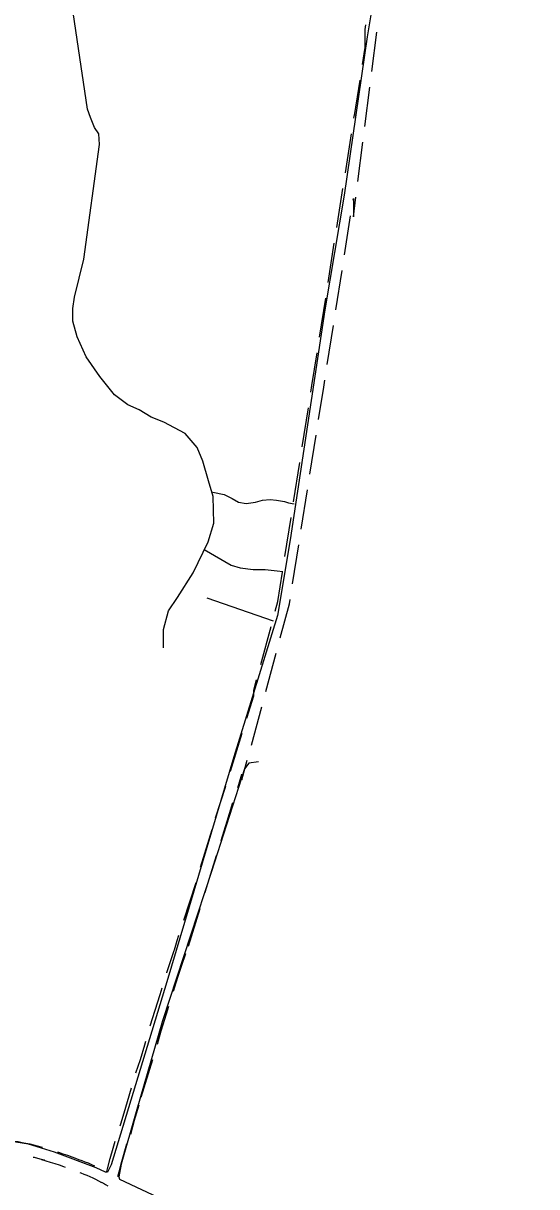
# Model space of a CAD drawing. Extents: x 3172297 to 3210190, y 958463 to 983887.
# Drawn here: x 3184693 to 3185989, y 966663 to 969598 of the extents above; entities that cross this region are included whole.
import ezdxf

# ---------------------------------------------------------------- set-up
doc = ezdxf.new("R2010")
doc.units = 0
doc.layers.add('V-ROAD-CNTR', color=7, linetype='Continuous')
doc.layers.add('V-TOPO-SHOR', color=7, linetype='Continuous')

msp = doc.modelspace()

# ---------------------------------------------------------------- linework, layer by layer
at = {"layer": 'V-ROAD-CNTR'}
for p, q in [((3185573.1, 969476.7), (3185585.7, 969575.8)), ((3185555.4, 969338), (3185568, 969437.1)), ((3185506.2, 969221), (3185521.8, 969319.8)), ((3185537.7, 969199.2), (3185550.4, 969298.3)), ((3185484.5, 969082.7), (3185500, 969181.5)), ((3185503.8, 969013.8), (3185519.5, 969112.5)), ((3185462.7, 968944.4), (3185478.3, 969043.2)), ((3185482.2, 968875.5), (3185497.8, 968974.3)), ((3185440.9, 968806.1), (3185456.5, 968904.9)), ((3185460.5, 968737.2), (3185476, 968836)), ((3185397.4, 968529.5), (3185412.9, 968628.3)), ((3185416.9, 968460.6), (3185432.4, 968559.4)), ((3185375.5, 968391.2), (3185391.1, 968490)), ((3185395, 968322.3), (3185410.6, 968421.1)), ((3185353.7, 968253), (3185369.3, 968351.7)), ((3185373.2, 968184), (3185388.8, 968282.8)), ((3185292.7, 967980.1), (3185318.8, 968076.6)), ((3185305.5, 967912.6), (3185331.6, 968009.1)), ((3185269, 967777.4), (3185295.1, 967874)), ((3185216.2, 967711.4), (3185245.8, 967806.9)), ((3185140.4, 967469), (3185169.9, 967564.6)), ((3185098.7, 967335.7), (3185129.9, 967430.7)), ((3185110.5, 967269.6), (3185139.9, 967365.2)), ((3184991, 966888.5), (3185020.1, 966984.1))]:
    msp.add_line(p, q, dxfattribs=at)
for points in [[(3185549.7, 969494.7), (3185556.4, 969537), (3185556.4, 969583), (3185557.8, 969594)], [(3185528, 969359.3), (3185529.3, 969367.3), (3185529.3, 969365.9), (3185543.4, 969455.1)], [(3185525.7, 969152.1), (3185526.4, 969156.3), (3185526.4, 969110.3), (3185532.7, 969159.6)], [(3185419.2, 968667.8), (3185421.8, 968684.7), (3185434.7, 968766.6)], [(3185438.7, 968598.9), (3185451.5, 968680), (3185454.3, 968697.7)], [(3185329.2, 968115.2), (3185335.9, 968139.8), (3185347.5, 968213.4)], [(3185342, 968047.7), (3185365.2, 968133.5), (3185367, 968144.5)], [(3185257.7, 967845.1), (3185275.3, 967901.6), (3185275.3, 967915.7), (3185282.2, 967941.5)], [(3185234.7, 967670.4), (3185237.1, 967677.6), (3185245.3, 967703.9), (3185245.3, 967689.8), (3185258.5, 967738.8)], [(3185181.6, 967602.8), (3185182.7, 967606.2), (3185182.7, 967606.4), (3185178.8, 967594), (3185204.1, 967673.2)], [(3185192.7, 967536.8), (3185207.5, 967585), (3185222.6, 967632.3)], [(3185151.7, 967403.4), (3185152.7, 967406.7), (3185152.7, 967406.5), (3185180.9, 967498.6)], [(3185055.3, 967202.6), (3185055.6, 967203.7), (3185064.8, 967231.3), (3185074.4, 967258.7), (3185075.1, 967260.6), (3185081.8, 967284.3), (3185086.2, 967297.7)], [(3185072.4, 967156.3), (3185075.6, 967167.2), (3185084.1, 967194.5), (3185093.2, 967221.6), (3185102.7, 967248.7), (3185103.6, 967251.3), (3185103.6, 967251.3)], [(3185013.9, 967068.9), (3185025.9, 967108.2), (3185038.8, 967148.2), (3185043.5, 967164.4)], [(3185031.7, 967022.4), (3185041.4, 967056.1), (3185054.6, 967099.3), (3185060.6, 967118.1)], [(3184977.1, 966950.6), (3184988.8, 966984.1), (3185000.1, 967021.1), (3185002.8, 967030.5)], [(3184937.8, 966816.3), (3184939.6, 966821.7), (3184948.3, 966849.6), (3184956.6, 966877.7), (3184966.2, 966912.1)], [(3184967, 966809.1), (3184985.4, 966869.4)], [(3184964.6, 966795.3), (3184979.3, 966850.2)], [(3184643.5, 966780.6), (3184680.5, 966776.7), (3184690.5, 966774.9), (3184700, 966773), (3184709.4, 966770.9), (3184718.8, 966768.7), (3184728.2, 966766.3), (3184737.5, 966763.7), (3184741.7, 966762.5)], [(3184904.3, 966701.5), (3184905.9, 966708), (3184912.8, 966734.3), (3184920.2, 966760.6), (3184925.5, 966778.2)], [(3184932, 966688.6), (3184935, 966700.6), (3184941.8, 966726.4), (3184954.7, 966771)], [(3184718.2, 966737.9), (3184720.5, 966737.3), (3184729.4, 966734.9), (3184738.2, 966732.3), (3184746.9, 966729.6), (3184739.6, 966731.9), (3184739.6, 966731.7), (3184761.5, 966725.1), (3184772.5, 966721.6), (3184783.5, 966718), (3184794.4, 966714.1), (3184798.6, 966712.5)], [(3184779.5, 966750.9), (3184781.8, 966750.2), (3184793.3, 966746.3), (3184804.7, 966742.3), (3184815.9, 966738), (3184824.7, 966734.6), (3184832.5, 966732), (3184840.8, 966729.1), (3184849, 966726), (3184857.1, 966722.8), (3184865.2, 966719.4), (3184873.2, 966715.9)], [(3184836.2, 966698.7), (3184838.2, 966698), (3184845.9, 966695), (3184853.5, 966691.8), (3184861, 966688.5), (3184868.5, 966685.1), (3184875.9, 966681.6), (3184883.3, 966677.9), (3184890.7, 966674)], [(3184890.5, 966674.2), (3184897.9, 966670.2), (3184901.2, 966668.4), (3184906.3, 966665.3)]]:
    msp.add_lwpolyline(points, dxfattribs=at)
at = {"layer": 'V-TOPO-SHOR'}
msp.add_line((3185324.7, 968089.9), (3185157, 968147.5), dxfattribs=at)
for points in [[(3185625, 970012.2), (3185577.7, 969665.9), (3185561.4, 969564.2), (3185503.3, 969164.4), (3185454.3, 968875.2), (3185367.2, 968295.1), (3185334.6, 968104.2), (3185224.8, 967747.3), (3185055.5, 967180), (3184915.1, 966717.9), (3184906.2, 966700), (3184900.8, 966700), (3184877.6, 966710.8), (3184772.4, 966750.4), (3184706.4, 966770.2), (3184663.5, 966777.4), (3184604.6, 966786.5), (3184531.4, 966792), (3184469, 966802.9), (3184415.4, 966824.4), (3184386.9, 966842.4), (3184351.2, 966855), (3184335.2, 966860.3), (3184312, 966862.2)], [(3185046.9, 968022.8), (3185047, 968069.2), (3185059.6, 968115.6), (3185082.9, 968149.4), (3185122.4, 968211.8), (3185160.1, 968290.3), (3185174.5, 968336.7), (3185172.8, 968404.5), (3185160.4, 968443.9), (3185146.3, 968493.9), (3185132.1, 968527.8), (3185101.8, 968563.6), (3185048.3, 968592.3), (3185016.2, 968604.9), (3184985.9, 968622.8), (3184957.4, 968635.4), (3184923.5, 968660.5), (3184886.1, 968707), (3184852.3, 968757.1), (3184829.2, 968807.1), (3184818.6, 968846.4), (3184818.7, 968878.6), (3184822.3, 968907.1), (3184845.8, 969003.5), (3184885.8, 969292.7), (3184884.1, 969319.4), (3184873.4, 969335.5), (3184862.7, 969360.6), (3184855.7, 969382), (3184803, 969733.9)], [(3185172, 968415.3), (3185200.5, 968409.8), (3185220.1, 968399.1), (3185236.2, 968390.1), (3185255.8, 968386.5), (3185279, 968390), (3185296.9, 968395.3), (3185316.6, 968397), (3185332.6, 968395.2), (3185352.3, 968391.6), (3185363, 968388), (3185377.2, 968386.2)], [(3185150.2, 968270.7), (3185217.9, 968231.2), (3185241.1, 968224), (3185273.3, 968220.4), (3185303.6, 968220.3), (3185334, 968216.7), (3185348.2, 968214.8)], [(3185287.2, 967734.7), (3185262.2, 967731.2), (3185251.5, 967716.9), (3185168.7, 967458.2), (3185044.6, 967081.8), (3184978, 966851.6), (3184940.1, 966719.6), (3184934.7, 966687.5), (3184936.5, 966682.1), (3185047, 966630), (3185266.4, 966522.4), (3185608.8, 966344.8), (3186092.1, 966115)]]:
    msp.add_lwpolyline(points, dxfattribs=at)

doc.saveas('drawing.dxf')
